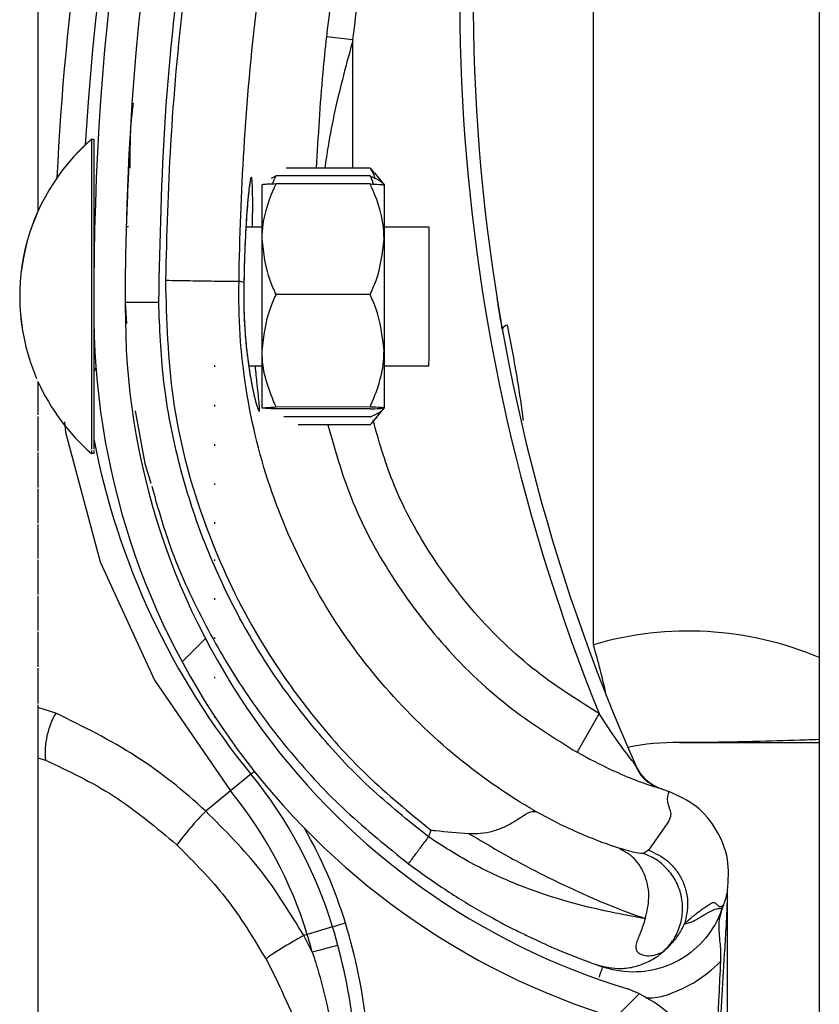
# Model space of a CAD drawing. Header units: inches. Extents: x 170 to 284, y 215 to 248.
# Tile 295 of 656: x 186.13 to 186.1913, y 243.7347 to 243.8102. Entities that reach past the tile are written whole.
import ezdxf

# ---------------------------------------------------------------- set-up
doc = ezdxf.new("R2010")
doc.units = ezdxf.units.IN
doc.header["$LTSCALE"] = 0.25
doc.header["$MEASUREMENT"] = 0
doc.layers.add('LH BENCH MOUNT', color=7, linetype='Continuous')

msp = doc.modelspace()

# ---------------------------------------------------------------- hatches: boundary and pattern name
at = {"layer": 'LH BENCH MOUNT'}
h = msp.add_hatch(dxfattribs=at)
h.set_pattern_fill('ANSI31', color=256, scale=0.34241245, angle=2.8e-322, style=0)
h.set_pattern_definition([(45, (176.0930244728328, 238.0091787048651), (-0.03026527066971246, 0.03026527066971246), [])])
edge = h.paths.add_edge_path(flags=0)
edge.add_arc((186.1662917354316, 243.6977719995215), 0.001712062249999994, 450.0000000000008, 472.2104203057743)
edge.add_line((186.1656445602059, 243.6993570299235), (186.1647320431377, 243.7015919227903))
edge.add_arc((186.1662917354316, 243.6977719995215), 0.004126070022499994, 449.9999999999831, 472.2104203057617, ccw=False)
edge.add_arc((186.1662917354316, 243.6888692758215), 0.01302879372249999, 401.4761673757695, 449.99999999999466, ccw=False)
edge.add_arc((186.1620458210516, 243.6857190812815), 0.01830194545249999, 360, 400.06137300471, ccw=False)
edge.add_arc((186.1685858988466, 243.6857190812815), 0.01176186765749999, 292.1408576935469, 360, ccw=False)
edge.add_arc((186.1662917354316, 243.6889719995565), 0.01566536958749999, 235.2570680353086, 295.4307998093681, ccw=False)
edge.add_arc((186.1715306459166, 243.6970871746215), 0.02532140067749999, 212.8542481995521, 235.9809333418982, ccw=False)
edge.add_arc((186.1633812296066, 243.6907183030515), 0.01504902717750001, 172.1557183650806, 209.3146496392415, ccw=False)
edge.add_arc((186.1758108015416, 243.6893828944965), 0.02754708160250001, 453.308503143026, 532.9325737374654, ccw=False)
edge.add_arc((186.1725578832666, 243.7254731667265), 0.008748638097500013, 280.9586189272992, 427.9414322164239)
edge.add_arc((186.1924176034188, 243.7878264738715), 0.05672062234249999, 179.5706357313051, 253.00989973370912, ccw=False)
edge.add_arc((186.3507493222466, 243.7890249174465), 0.2150521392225, 163.4260275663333, 180.2060536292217, ccw=False)
edge.add_arc((186.1719757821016, 243.8411743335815), 0.02884824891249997, 465.15884346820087, 521.4137567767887, ccw=False)
edge.add_arc((186.1546497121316, 243.8957206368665), 0.0284373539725, 290.1205938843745, 343.7190675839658)
edge.add_arc((186.1674901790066, 243.8915432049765), 0.01494630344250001, 345.2914408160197, 400.5471921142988)
edge.add_arc((186.1640660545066, 243.8897284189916), 0.0187470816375, 397.9578745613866, 431.4396159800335)
edge.add_arc((186.1662917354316, 243.8945564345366), 0.0134739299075, 433.877557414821, 472.2736457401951)
edge.add_arc((186.1637236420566, 243.9015758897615), 0.006011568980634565, 474.982532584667, 495.7175736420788)
edge.add_arc((186.1735166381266, 243.8943167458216), 0.01816498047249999, 500.8992600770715, 540.0000000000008)
edge.add_arc((186.1662917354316, 243.8943167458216), 0.01094007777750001, 180, 270)
edge.add_arc((186.1662917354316, 243.8852428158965), 0.001866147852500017, 270, 285.642246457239)
edge.add_line((186.1667949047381, 243.8834457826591), (186.167445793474, 243.8811211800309))
edge.add_arc((186.1662917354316, 243.8852428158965), 0.004280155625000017, 270.00000000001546, 285.6422464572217, ccw=False)
edge.add_arc((186.1662917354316, 243.8943167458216), 0.01335408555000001, 179.9999999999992, 270.00000000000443, ccw=False)
edge.add_arc((186.1735166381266, 243.8943167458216), 0.020578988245, 500.61135831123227, 540, ccw=False)
edge.add_arc((186.1637236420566, 243.9015758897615), 0.008425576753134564, 474.57766718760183, 496.4997109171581, ccw=False)
edge.add_arc((186.1662917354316, 243.8945564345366), 0.01588793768, 433.6903022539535, 472.4705806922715, ccw=False)
edge.add_arc((186.1640660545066, 243.8897284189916), 0.02116108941, 398.1045307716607, 431.57717173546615, ccw=False)
edge.add_arc((186.1674901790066, 243.8915432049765), 0.01736031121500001, 345.180248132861, 400.3658533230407, ccw=False)
edge.add_arc((186.1546497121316, 243.8957206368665), 0.030851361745, 289.9181572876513, 343.77953759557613, ccw=False)
edge.add_arc((186.1719757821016, 243.8411743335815), 0.02643424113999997, 464.9417095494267, 521.3236131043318)
edge.add_arc((186.3507493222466, 243.7890249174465), 0.21263813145, 523.4376684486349, 540.2096895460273)
edge.add_arc((186.1924176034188, 243.7878264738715), 0.05430661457, 539.5566266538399, 613.1145348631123)
edge.add_arc((186.1725578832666, 243.7254731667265), 0.01116264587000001, 280.0610388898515, 428.5290871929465, ccw=False)
edge.add_arc((186.1758108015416, 243.6893828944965), 0.02513307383, 452.9714001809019, 532.9706577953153)
edge.add_arc((186.1633812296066, 243.6907183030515), 0.01263501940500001, 532.0830472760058, 568.9826967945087)
edge.add_arc((186.1715306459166, 243.6970871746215), 0.022907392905, 213.0443063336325, 236.0197152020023)
edge.add_arc((186.1662917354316, 243.6889719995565), 0.01325136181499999, 235.1922404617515, 295.7352497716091)
edge.add_arc((186.1685858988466, 243.6857190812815), 0.009347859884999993, 291.7225241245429, 360)
edge.add_arc((186.1620458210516, 243.6857190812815), 0.01588793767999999, 360, 399.952178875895)
edge.add_arc((186.1662917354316, 243.6888692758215), 0.01061478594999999, 401.6345013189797, 450.0000000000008)

# ---------------------------------------------------------------- linework, layer by layer
for p, q in [((186.1314158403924, 243.8543193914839), (186.1314158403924, 243.7955289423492)), ((186.1913380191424, 243.8543193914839), (186.1913380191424, 239.6897279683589)), ((186.1740134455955, 243.7622546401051), (186.1740134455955, 243.827675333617)), ((186.1555752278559, 243.8086916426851), (186.1535337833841, 243.8089118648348)), ((186.1555724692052, 243.7988399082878), (186.1555752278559, 243.8086916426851)), ((186.1355302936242, 243.8010474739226), (186.1355251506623, 243.7785574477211)), ((186.1355287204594, 243.8010474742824), (186.1355302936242, 243.8010474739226)), ((186.1355302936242, 243.8010474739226), (186.1357014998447, 243.8010474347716)), ((186.1357014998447, 243.8010474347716), (186.1356989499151, 243.789896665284)), ((186.1383866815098, 243.7991108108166), (186.1383868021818, 243.7991130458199)), ((186.1568877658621, 243.7988396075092), (186.1504526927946, 243.7988410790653)), ((186.1568877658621, 243.7988396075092), (186.1571926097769, 243.7984504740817)), ((186.1572152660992, 243.7984687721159), (186.1579575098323, 243.7975497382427)), ((186.1486086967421, 243.7933824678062), (186.1486096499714, 243.7975509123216)), ((186.149679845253, 243.7982346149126), (186.149292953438, 243.7980484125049)), ((186.1568874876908, 243.7976231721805), (186.1496797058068, 243.7976248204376)), ((186.156887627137, 243.7982329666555), (186.149679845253, 243.7982346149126)), ((186.157957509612, 243.7975487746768), (186.1579565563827, 243.7933803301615)), ((186.1381777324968, 243.794344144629), (186.1383488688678, 243.794344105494)), ((186.1473662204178, 243.794342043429), (186.1486089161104, 243.7943417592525)), ((186.157956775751, 243.7943396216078), (186.1613809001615, 243.7943388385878)), ((186.1613809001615, 243.7943388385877), (186.1613786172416, 243.7843556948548)), ((186.1486067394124, 243.7848231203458), (186.1486086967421, 243.7933824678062)), ((186.1579565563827, 243.7933803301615), (186.1579545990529, 243.7848209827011)), ((186.1472077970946, 243.7900567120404), (186.1468376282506, 243.7901611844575)), ((186.1472077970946, 243.7900567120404), (186.1472078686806, 243.7900565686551)), ((186.1381117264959, 243.7885476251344), (186.1382130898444, 243.7869043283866)), ((186.1568855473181, 243.78913797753), (186.1496777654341, 243.7891396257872)), ((186.1356984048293, 243.7875130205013), (186.1356963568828, 243.7785574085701)), ((186.1486057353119, 243.7804322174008), (186.1486067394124, 243.7848231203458)), ((186.1579545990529, 243.7848209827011), (186.1579535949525, 243.7804300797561)), ((186.1613786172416, 243.7843556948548), (186.1613784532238, 243.783638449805)), ((186.1449411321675, 243.7837127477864), (186.1449411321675, 243.78359735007)), ((186.1486064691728, 243.7836413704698), (186.1475855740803, 243.7836416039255)), ((186.1613784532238, 243.783638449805), (186.1579543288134, 243.7836392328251)), ((186.1314158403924, 243.7824554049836), (186.1314158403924, 243.779895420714)), ((186.1388782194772, 243.7802086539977), (186.1396072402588, 243.7761756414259)), ((186.1449411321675, 243.780665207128), (186.1449411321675, 243.7805508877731)), ((186.1568835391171, 243.78035617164), (186.1496757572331, 243.7803578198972)), ((186.1568835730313, 243.7805044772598), (186.1496757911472, 243.780506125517)), ((186.1579535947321, 243.7804291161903), (186.1572109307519, 243.779510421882)), ((186.1314158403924, 243.7797874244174), (186.1314158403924, 243.7771091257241)), ((186.1568833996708, 243.779746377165), (186.1502753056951, 243.7797478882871)), ((186.1390422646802, 243.7787986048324), (186.1390422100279, 243.7787989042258)), ((186.1568832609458, 243.7791397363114), (186.1513657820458, 243.7791409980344)), ((186.1355251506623, 243.7785574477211), (186.1355248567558, 243.7772722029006)), ((186.1356963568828, 243.7785574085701), (186.1356960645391, 243.7772789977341)), ((186.1355248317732, 243.7771629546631), (186.1355247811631, 243.7769416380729)), ((186.1356960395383, 243.7771696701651), (186.1356959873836, 243.7769415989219)), ((186.1449411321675, 243.7776459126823), (186.1449411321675, 243.7775323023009)), ((186.1314158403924, 243.7770017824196), (186.1314158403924, 243.7743388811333)), ((186.1355247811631, 243.7769416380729), (186.1355232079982, 243.7769416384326)), ((186.1356959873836, 243.7769415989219), (186.1355247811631, 243.7769416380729)), ((186.1396072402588, 243.7761756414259), (186.1400688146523, 243.7746564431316)), ((186.1314158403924, 243.774234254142), (186.1314158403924, 243.7715836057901)), ((186.1449411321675, 243.7746440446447), (186.1449411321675, 243.7745333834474)), ((186.1314158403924, 243.7714770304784), (186.1314158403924, 243.7688831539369)), ((186.1449411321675, 243.7716584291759), (186.1449411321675, 243.7715456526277)), ((186.1449411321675, 243.7688145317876), (186.1449411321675, 243.7687017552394)), ((186.1314158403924, 243.7687765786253), (186.1314158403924, 243.7661259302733)), ((186.1314158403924, 243.7660213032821), (186.1314158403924, 243.7633584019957)), ((186.1449411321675, 243.7658268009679), (186.1449411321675, 243.7657161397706)), ((186.1314158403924, 243.7632510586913), (186.1314158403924, 243.7605727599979)), ((186.1449411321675, 243.7628278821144), (186.1449411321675, 243.762714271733)), ((186.1314158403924, 243.7604647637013), (186.1314158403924, 243.757761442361)), ((186.1449411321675, 243.7598092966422), (186.1449411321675, 243.7596949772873)), ((186.1314158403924, 243.7576524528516), (186.1314158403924, 243.5900814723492)), ((186.1327797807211, 243.7570124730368), (186.1314158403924, 243.7574475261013)), ((186.1449411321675, 243.7567628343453), (186.1449411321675, 243.7566474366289)), ((186.174446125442, 243.7569920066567), (186.1727630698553, 243.7540123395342)), ((186.1314158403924, 243.7535836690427), (186.1319843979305, 243.7534099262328)), ((186.1477464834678, 243.7523327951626), (186.1461731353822, 243.7510445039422)), ((186.1477464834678, 243.7523327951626), (186.1480054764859, 243.7525448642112)), ((186.1461731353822, 243.7510445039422), (186.1442768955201, 243.7494918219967)), ((186.1790371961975, 243.7512685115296), (186.1794557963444, 243.7511215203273)), ((186.1794557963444, 243.7511215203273), (186.1797878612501, 243.7509977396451)), ((186.1615536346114, 243.7480385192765), (186.1613712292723, 243.7475097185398)), ((186.1782424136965, 243.7465012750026), (186.1778568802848, 243.7462391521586)), ((186.1843016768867, 243.74338022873), (186.1843016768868, 243.7434021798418)), ((186.1843016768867, 243.6904263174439), (186.1843016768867, 243.7428485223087)), ((186.1839721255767, 243.7422684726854), (186.1838758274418, 243.7419893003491)), ((186.1540075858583, 243.740621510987), (186.1549902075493, 243.7409209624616)), ((186.1540075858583, 243.740621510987), (186.1520624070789, 243.7400287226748)), ((186.1520624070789, 243.7400287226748), (186.1517967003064, 243.739947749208)), ((186.1524507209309, 243.7386720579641), (186.1517967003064, 243.739947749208)), ((186.1489064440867, 243.7381227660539), (186.1497777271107, 243.7364178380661)), ((186.1742323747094, 243.7377135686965), (186.1743992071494, 243.7376543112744)), ((186.1744776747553, 243.7376268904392), (186.1747284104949, 243.7375393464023))]:
    msp.add_line(p, q, dxfattribs=at)
at = {"layer": 'LH BENCH MOUNT', "flags": 128}
msp.add_lwpolyline([(186.1334581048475, 243.779372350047), (186.1335312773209, 243.7785755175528), (186.1361895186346, 243.7686205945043), (186.1403621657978, 243.7595363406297), (186.146173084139, 243.751044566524), (186.1461731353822, 243.7510445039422), (186.1461731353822, 243.7510445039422)], dxfattribs=at)
at = {"layer": 'LH BENCH MOUNT'}
for centre, radius, start, end in [((186.3507141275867, 243.7876414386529), 0.2160622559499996, 161.092978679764, 176.5597220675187), ((186.3507493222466, 243.7890249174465), 0.2150521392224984, 163.4260275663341, 180.2060536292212), ((186.3507493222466, 243.7890249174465), 0.2126381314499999, 163.4376684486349, 180.2096895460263), ((186.3103094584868, 243.8119355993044), 0.1465525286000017, 165.3406183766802, 202.0185750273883), ((186.3103094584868, 243.8119355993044), 0.1455252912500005, 165.3544246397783, 203.870550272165), ((186.3507141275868, 243.7876414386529), 0.2180957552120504, 167.1792232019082, 177.2535733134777), ((186.145945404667, 243.7889921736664), 0.01593228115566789, 130.8294767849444, 203.2627530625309), ((186.1459469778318, 243.7889921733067), 0.01593228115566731, 130.8294767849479, 203.2623082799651), ((186.1362479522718, 243.7948924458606), 0.0005478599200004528, 179.9868977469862, 208.3635278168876), ((186.1924176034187, 243.7878264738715), 0.05672062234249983, 179.5706357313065, 253.009899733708), ((186.1924176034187, 243.7878264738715), 0.05430661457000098, 179.5566266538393, 253.114534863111), ((186.1675087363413, 243.7862570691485), 0.0005320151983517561, 98.82251519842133, 154.8284159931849), ((186.1362452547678, 243.7830963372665), 0.0005478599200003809, 134.5651049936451, 179.98689774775), ((186.1459469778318, 243.7889921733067), 0.01593228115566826, 204.2089178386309, 229.1443187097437), ((186.145945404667, 243.7889921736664), 0.01593228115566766, 204.2227105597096, 229.1443187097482), ((186.1925195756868, 243.7889939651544), 0.05786770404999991, 190.9018913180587, 219.3113539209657), ((186.1813100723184, 243.7376320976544), 0.02568093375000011, 67.01549504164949, 106.5066258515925), ((186.1177914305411, 243.7457326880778), 0.05859940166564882, 12.39253660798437, 16.37646921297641), ((186.1380763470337, 243.7539540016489), 0.006116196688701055, 149.995964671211, 185.1035778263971), ((186.1801927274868, 243.7376320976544), 0.01712062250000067, 88.6104970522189, 101.9466001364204), ((186.1806203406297, 243.7552611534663), 0.0005136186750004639, 268.6104970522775, 270.0142555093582), ((186.1803633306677, 243.7544312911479), 0.003424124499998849, 203.8705502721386, 250.622411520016), ((186.121253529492, 243.7306397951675), 0.03424124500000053, 16.94846748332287, 39.31135392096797), ((186.121253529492, 243.7306397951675), 0.0322077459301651, 16.94846748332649, 39.31135392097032), ((186.1606901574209, 243.7332919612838), 0.02306145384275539, 135.3749046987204, 143.8386130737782), ((186.121253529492, 243.7306397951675), 0.03526848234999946, 16.94846748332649, 29.83866097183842), ((186.1127374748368, 243.7280445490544), 0.04417120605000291, 355.7713036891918, 16.9484674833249), ((186.1127374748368, 243.7280445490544), 0.04314396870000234, 355.771303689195, 16.94846748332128), ((186.1127374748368, 243.7280445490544), 0.04111046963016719, 14.98049646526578, 16.9484674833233), ((186.1725578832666, 243.7254731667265), 0.01116264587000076, 280.0610388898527, 68.52908719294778)]:
    msp.add_arc(centre, radius, start, end, dxfattribs=at)
for points, knots in [([(186.1406798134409, 243.7885533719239), (186.1407785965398, 243.7933087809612), (186.1409766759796, 243.8028443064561), (186.1425862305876, 243.8171532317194), (186.1450430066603, 243.8314627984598), (186.1475403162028, 243.8408666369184), (186.1487919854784, 243.8455799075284)], [0, 0, 0, 0, 0.2468628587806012, 0.4950083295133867, 0.74689458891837, 1, 1, 1, 1]), ([(186.1611233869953, 243.8458468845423), (186.1606953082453, 243.8444175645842), (186.1591104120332, 243.8391257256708), (186.1568152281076, 243.8298276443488), (186.154748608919, 243.8189182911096), (186.1538972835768, 243.8119059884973), (186.1535337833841, 243.8089118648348)], [0, 0, 0, 0, 0.1185397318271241, 0.4388752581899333, 0.7604101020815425, 1, 1, 1, 1]), ([(186.1555752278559, 243.8086916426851), (186.1559349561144, 243.811654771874), (186.1567756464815, 243.8185796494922), (186.1588195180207, 243.829376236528), (186.1610898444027, 243.8385783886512), (186.162662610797, 243.8438297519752), (186.1630862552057, 243.8452442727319)], [0, 0, 0, 0, 0.2395900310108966, 0.5599255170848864, 0.8814604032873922, 0.9999999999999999, 0.9999999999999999, 0.9999999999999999, 0.9999999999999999]), ([(186.1492048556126, 243.8450915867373), (186.1482307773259, 243.8414614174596), (186.1462797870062, 243.8341905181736), (186.144101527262, 243.8231097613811), (186.1424904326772, 243.8119271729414), (186.1414796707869, 243.8009584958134), (186.1412849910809, 243.7937106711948), (186.1411915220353, 243.7902308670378)], [0, 0, 0, 0, 0.2027568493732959, 0.4061035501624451, 0.6088604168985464, 0.8122072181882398, 1, 1, 1, 1]), ([(186.146837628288, 243.7901611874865), (186.1468376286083, 243.7901612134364), (186.1468794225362, 243.7935475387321), (186.1471425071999, 243.8005942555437), (186.1480944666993, 243.8112674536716), (186.1496690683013, 243.8221435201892), (186.1517875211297, 243.8329308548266), (186.1536858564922, 243.8400059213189), (186.1546350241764, 243.8435434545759)], [0, 0, 0, 0, 1.439079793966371e-06, 0.1877923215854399, 0.3908439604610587, 0.5938956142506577, 0.7969478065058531, 1, 1, 1, 1]), ([(186.1535337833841, 243.8089118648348), (186.1534366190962, 243.8079940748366), (186.1530816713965, 243.8046413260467), (186.1528959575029, 243.8012810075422), (186.1527610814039, 243.7988405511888)], [0, 0, 0, 0, 0.2737425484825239, 0.9999999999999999, 0.9999999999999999, 0.9999999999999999, 0.9999999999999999]), ([(186.1555752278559, 243.8086916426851), (186.1553281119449, 243.807782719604), (186.1545903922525, 243.8050692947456), (186.1538320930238, 243.8017752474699), (186.1534925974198, 243.7993948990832), (186.1534135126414, 243.7988404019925)], [0, 0, 0, 0, 0.2786878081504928, 0.8319718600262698, 1, 1, 1, 1]), ([(186.1384752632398, 243.7988239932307), (186.1384806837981, 243.8001412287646), (186.1384875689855, 243.8018143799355), (186.1386930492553, 243.8034725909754), (186.1387367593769, 243.8038253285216)], [0, 0, 0, 0, 0.7872782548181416, 1, 1, 1, 1]), ([(186.1383866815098, 243.7991108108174), (186.1383813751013, 243.7990137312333), (186.1383760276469, 243.7989159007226), (186.138338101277, 243.7981646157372), (186.1382815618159, 243.7970637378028), (186.1382205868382, 243.7952501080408), (186.1381901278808, 243.7943441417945)], [0, 0, 0, 0, 0.3307707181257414, 0.3333292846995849, 0.6669765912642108, 1, 1, 1, 1]), ([(186.157274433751, 243.7980465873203), (186.1572194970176, 243.7982277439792), (186.1571368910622, 243.7985001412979), (186.1569502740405, 243.7987544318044), (186.1568877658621, 243.7988396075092)], [0, 0, 0, 0, 0.6650456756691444, 1, 1, 1, 1]), ([(186.1478716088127, 243.7943419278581), (186.1478744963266, 243.7946617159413), (186.1478853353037, 243.795862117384), (186.1478803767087, 243.7972535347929), (186.1478337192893, 243.7981130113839), (186.1477451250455, 243.7982004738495), (186.1476185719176, 243.7975497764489), (186.1474501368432, 243.7958274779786), (186.1472871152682, 243.7932714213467), (186.1472348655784, 243.7911537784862), (186.1472077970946, 243.7900567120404)], [0, 0, 0, 0, 0.05114929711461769, 0.1920011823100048, 0.3334894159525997, 0.422421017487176, 0.5646212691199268, 0.7065362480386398, 0.8479681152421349, 1, 1, 1, 1]), ([(186.1476699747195, 243.7976836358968), (186.1476701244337, 243.7976841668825), (186.1476769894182, 243.7977085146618), (186.1476454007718, 243.7975716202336), (186.1476008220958, 243.7972564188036), (186.1475535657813, 243.7967933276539), (186.1475291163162, 243.7965537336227)], [0, 0, 0, 0, 0.005301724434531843, 0.2431048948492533, 0.6083977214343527, 1, 1, 1, 1]), ([(186.1486086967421, 243.7933824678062), (186.1486121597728, 243.7935503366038), (186.1486392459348, 243.7948633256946), (186.1490708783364, 243.7963029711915), (186.1496203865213, 243.797496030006), (186.1496797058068, 243.7976248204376)], [0, 0, 0, 0, 0.1156468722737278, 0.904534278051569, 1, 1, 1, 1]), ([(186.1496797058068, 243.7976248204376), (186.1494276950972, 243.7976146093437), (186.1489177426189, 243.7975939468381), (186.1486331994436, 243.7975687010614), (186.1486140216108, 243.7975542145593), (186.1486096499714, 243.7975509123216)], [0, 0, 0, 0, 0.4299704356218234, 0.8700602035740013, 0.9999999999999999, 0.9999999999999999, 0.9999999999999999, 0.9999999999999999]), ([(186.1494248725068, 243.7976134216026), (186.1494475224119, 243.7977048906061), (186.1495006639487, 243.797919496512), (186.1496145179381, 243.7981197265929), (186.149679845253, 243.7982346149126)], [0, 0, 0, 0, 0.4262184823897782, 1, 1, 1, 1]), ([(186.1579565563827, 243.7933803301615), (186.1579531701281, 243.7935482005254), (186.1579266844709, 243.7948612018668), (186.1574957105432, 243.7963010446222), (186.1569467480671, 243.7974943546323), (186.1568874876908, 243.7976231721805)], [0, 0, 0, 0, 0.1156468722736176, 0.9045342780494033, 0.9999999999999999, 0.9999999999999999, 0.9999999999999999, 0.9999999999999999]), ([(186.1568874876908, 243.7976231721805), (186.1571394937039, 243.7976128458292), (186.1576494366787, 243.7975919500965), (186.157933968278, 243.7975665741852), (186.1579531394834, 243.7975520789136), (186.157957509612, 243.7975487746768)], [0, 0, 0, 0, 0.4299704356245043, 0.8700602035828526, 0.9999999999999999, 0.9999999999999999, 0.9999999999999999, 0.9999999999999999]), ([(186.1571423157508, 243.7976116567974), (186.1571197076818, 243.7977031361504), (186.1570666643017, 243.7979177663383), (186.1569529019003, 243.79811804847), (186.156887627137, 243.7982329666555)], [0, 0, 0, 0, 0.4262184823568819, 1, 1, 1, 1]), ([(186.156887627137, 243.7982329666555), (186.1571396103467, 243.7981229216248), (186.1576495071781, 243.7979002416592), (186.1579339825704, 243.7976290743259), (186.1579531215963, 243.7974738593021), (186.1579574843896, 243.7974384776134)], [0, 0, 0, 0, 0.4299704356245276, 0.8700602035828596, 1, 1, 1, 1]), ([(186.1475291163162, 243.7965537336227), (186.1475244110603, 243.7965101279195), (186.1474890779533, 243.7961826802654), (186.1474166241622, 243.7952423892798), (186.1473246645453, 243.7937472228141), (186.1472516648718, 243.7919708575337), (186.1472166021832, 243.7907010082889), (186.1472086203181, 243.7900512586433), (186.1472086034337, 243.7900498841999)], [0, 0, 0, 0, 0.03583539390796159, 0.2690981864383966, 0.5116419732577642, 0.7561140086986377, 0.9994840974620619, 1, 1, 1, 1]), ([(186.1496777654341, 243.7891396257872), (186.1495149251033, 243.789497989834), (186.1488988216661, 243.7908538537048), (186.1487316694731, 243.7923106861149), (186.1486086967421, 243.7933824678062)], [0, 0, 0, 0, 0.2643068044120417, 1, 1, 1, 1]), ([(186.1568855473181, 243.78913797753), (186.1570485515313, 243.7894962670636), (186.1576652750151, 243.7908518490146), (186.15783309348, 243.7923086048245), (186.1579565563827, 243.7933803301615)], [0, 0, 0, 0, 0.2643068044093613, 1, 1, 1, 1]), ([(186.1411910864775, 243.7902308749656), (186.1412738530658, 243.787193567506), (186.1414421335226, 243.7810181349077), (186.143731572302, 243.7722311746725), (186.1473458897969, 243.7640645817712), (186.1517606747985, 243.7574845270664), (186.1565697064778, 243.7520998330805), (186.1598837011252, 243.749399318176), (186.1615536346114, 243.7480385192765)], [0, 0, 0, 0, 0.1870908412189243, 0.3803918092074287, 0.5558755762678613, 0.7364481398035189, 0.8671952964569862, 1, 1, 1, 1]), ([(186.1411910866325, 243.7902308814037), (186.1419152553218, 243.79021949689), (186.14336359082, 243.7901967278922), (186.1452047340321, 243.7901687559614), (186.1465196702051, 243.7901527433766), (186.1467316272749, 243.790158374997), (186.1468376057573, 243.7901611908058)], [0, 0, 0, 0, 0.2500007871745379, 0.5000009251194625, 0.7500005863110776, 1, 1, 1, 1]), ([(186.169580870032, 243.749470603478), (186.1691391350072, 243.7497333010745), (186.166491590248, 243.7513077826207), (186.1619665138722, 243.7547391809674), (186.1566353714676, 243.7603405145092), (186.1523471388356, 243.7667803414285), (186.1490978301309, 243.7740063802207), (186.1471382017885, 243.7818812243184), (186.1467673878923, 243.7874092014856), (186.1468376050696, 243.7901611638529), (186.1468376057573, 243.7901611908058)], [0, 0, 0, 0, 0.03155846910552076, 0.1891461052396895, 0.34673388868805, 0.5043277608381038, 0.6619226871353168, 0.8309600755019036, 0.9999983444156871, 1, 1, 1, 1]), ([(186.147209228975, 243.7900476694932), (186.1472078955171, 243.7900052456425), (186.1471870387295, 243.7893416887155), (186.147192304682, 243.7880100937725), (186.1472862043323, 243.7861865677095), (186.1474054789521, 243.7848821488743), (186.1474929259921, 243.7842872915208), (186.1475096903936, 243.7841732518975)], [0, 0, 0, 0, 0.02096907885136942, 0.3279800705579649, 0.6261032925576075, 0.928320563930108, 1, 1, 1, 1]), ([(186.1472078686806, 243.7900565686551), (186.1472001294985, 243.7896015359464), (186.1471756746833, 243.7881636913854), (186.1472983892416, 243.7857534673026), (186.1476144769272, 243.7832120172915), (186.1479975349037, 243.7812847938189), (186.1482797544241, 243.7803008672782), (186.1484248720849, 243.780064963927), (186.1484130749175, 243.7806230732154), (186.1482551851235, 243.7818746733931), (186.1481358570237, 243.7831614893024), (186.1480913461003, 243.7836414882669)], [0, 0, 0, 0, 0.05799721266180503, 0.1832636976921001, 0.306412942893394, 0.4347166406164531, 0.5675677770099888, 0.660949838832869, 0.7922661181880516, 0.9225125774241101, 1, 1, 1, 1]), ([(186.1381117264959, 243.7885476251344), (186.1381460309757, 243.7885477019), (186.1381988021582, 243.7885478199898), (186.1385190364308, 243.7885485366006), (186.1388504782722, 243.7885492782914), (186.1392619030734, 243.7885501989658), (186.1398597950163, 243.7885515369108), (186.1403567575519, 243.7885526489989), (186.1406798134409, 243.7885533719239)], [0, 0, 0, 0, 0.2394568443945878, 0.3683606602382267, 0.5000000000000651, 0.631639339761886, 0.7605431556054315, 1, 1, 1, 1]), ([(186.1613712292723, 243.7475097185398), (186.1598266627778, 243.7487512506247), (186.1567350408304, 243.7512363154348), (186.1526771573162, 243.7556089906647), (186.1491033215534, 243.7603849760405), (186.1461149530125, 243.7655590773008), (186.1437242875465, 243.7710344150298), (186.1420014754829, 243.7767504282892), (186.1408961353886, 243.7826130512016), (186.1407517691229, 243.7865774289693), (186.1406798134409, 243.7885533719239)], [0, 0, 0, 0, 0.1247413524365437, 0.2496837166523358, 0.3746881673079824, 0.4999855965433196, 0.6253465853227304, 0.7503062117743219, 0.8755465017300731, 1, 1, 1, 1]), ([(186.1486067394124, 243.7848231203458), (186.1487347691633, 243.7859342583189), (186.1489055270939, 243.7874162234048), (186.1495232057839, 243.7887946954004), (186.1496777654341, 243.7891396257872)], [0, 0, 0, 0, 0.7497733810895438, 0.9999999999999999, 0.9999999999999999, 0.9999999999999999, 0.9999999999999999]), ([(186.1579545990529, 243.7848209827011), (186.1578270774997, 243.785932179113), (186.157656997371, 243.7874142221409), (186.1570399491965, 243.7887929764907), (186.1568855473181, 243.78913797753)], [0, 0, 0, 0, 0.7497733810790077, 1, 1, 1, 1]), ([(186.167027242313, 243.7864833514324), (186.1669414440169, 243.7869755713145), (186.1667796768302, 243.7879036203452), (186.1666416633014, 243.7887584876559), (186.1666330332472, 243.7888122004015), (186.1666297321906, 243.7888327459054)], [0, 0, 0, 0, 0.4108597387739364, 0.7746496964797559, 1, 1, 1, 1]), ([(186.1686633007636, 243.7794672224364), (186.1685160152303, 243.7805064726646), (186.1681664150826, 243.7829732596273), (186.1676981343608, 243.7853863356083), (186.1674271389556, 243.7867827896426)], [0, 0, 0, 0, 0.4212971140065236, 1, 1, 1, 1]), ([(186.1496757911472, 243.780506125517), (186.1494239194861, 243.7811039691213), (186.1489142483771, 243.7823137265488), (186.1486300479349, 243.7837872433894), (186.1486110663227, 243.7846308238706), (186.1486067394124, 243.7848231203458)], [0, 0, 0, 0, 0.4299704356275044, 0.870060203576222, 0.9999999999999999, 0.9999999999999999, 0.9999999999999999, 0.9999999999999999]), ([(186.1568835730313, 243.7805044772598), (186.1571357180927, 243.7811022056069), (186.1576459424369, 243.7823117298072), (186.1579308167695, 243.7837851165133), (186.1579501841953, 243.784628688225), (186.1579545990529, 243.7848209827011)], [0, 0, 0, 0, 0.4299704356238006, 0.8700602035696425, 1, 1, 1, 1]), ([(186.1475096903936, 243.7841732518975), (186.1475622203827, 243.7837853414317), (186.1476850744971, 243.782878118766), (186.1479053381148, 243.781776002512), (186.1480869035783, 243.7810037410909), (186.1482023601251, 243.7806344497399), (186.1482051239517, 243.7806273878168), (186.1482059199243, 243.780625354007)], [0, 0, 0, 0, 0.1981000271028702, 0.4633049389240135, 0.7305309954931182, 0.922393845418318, 1, 1, 1, 1]), ([(186.1486057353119, 243.7804322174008), (186.1487335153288, 243.780451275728), (186.1489039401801, 243.7804766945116), (186.1495213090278, 243.7805002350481), (186.1496757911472, 243.780506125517)], [0, 0, 0, 0, 0.7497733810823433, 1, 1, 1, 1]), ([(186.1496757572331, 243.7803578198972), (186.14942375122, 243.7803681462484), (186.1489138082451, 243.7803890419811), (186.1486292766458, 243.7804144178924), (186.1486101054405, 243.780428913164), (186.1486057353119, 243.7804322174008)], [0, 0, 0, 0, 0.4299704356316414, 0.870060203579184, 0.9999999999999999, 0.9999999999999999, 0.9999999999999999, 0.9999999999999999]), ([(186.1568833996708, 243.779746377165), (186.1571354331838, 243.7798563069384), (186.1576454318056, 243.7800787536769), (186.1579300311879, 243.7803497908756), (186.1579492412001, 243.7805049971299), (186.1579536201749, 243.7805403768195)], [0, 0, 0, 0, 0.4299704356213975, 0.8700602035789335, 1, 1, 1, 1]), ([(186.1568835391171, 243.78035617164), (186.1571355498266, 243.780366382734), (186.1576455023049, 243.7803870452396), (186.1579300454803, 243.7804122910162), (186.1579492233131, 243.7804267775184), (186.1579535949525, 243.7804300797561)], [0, 0, 0, 0, 0.4299704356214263, 0.8700602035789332, 1, 1, 1, 1]), ([(186.1579535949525, 243.7804300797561), (186.1578258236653, 243.7804491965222), (186.1576554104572, 243.7804746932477), (186.1570380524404, 243.7804985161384), (186.1568835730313, 243.7805044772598)], [0, 0, 0, 0, 0.7497733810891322, 0.9999999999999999, 0.9999999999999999, 0.9999999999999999, 0.9999999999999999]), ([(186.1568832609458, 243.7791397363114), (186.1571659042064, 243.7794285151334), (186.1574767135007, 243.7797460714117), (186.1575991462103, 243.7800834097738), (186.1576102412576, 243.7801139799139)], [0, 0, 0, 0, 0.9093784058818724, 1, 1, 1, 1]), ([(186.174446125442, 243.7569920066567), (186.1729099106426, 243.7579500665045), (186.1695340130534, 243.7600554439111), (186.1651127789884, 243.7642387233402), (186.1613226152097, 243.7692798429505), (186.15856881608, 243.7743822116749), (186.1575557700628, 243.7779338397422), (186.1571101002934, 243.7794963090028)], [0, 0, 0, 0, 0.1859244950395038, 0.4085770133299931, 0.6208996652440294, 0.8332222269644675, 1, 1, 1, 1]), ([(186.1536438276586, 243.7791404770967), (186.1541787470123, 243.7772532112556), (186.1553303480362, 243.7731902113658), (186.1584144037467, 243.7674430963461), (186.1625617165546, 243.7619340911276), (186.1673934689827, 243.7573608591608), (186.1710837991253, 243.7550595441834), (186.1727630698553, 243.7540123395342)], [0, 0, 0, 0, 0.1810254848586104, 0.3897206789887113, 0.598415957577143, 0.8172607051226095, 1, 1, 1, 1]), ([(186.1401384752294, 243.7744271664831), (186.1405392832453, 243.7730034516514), (186.1415065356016, 243.7695676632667), (186.1438368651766, 243.7643929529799), (186.1469595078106, 243.7589557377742), (186.1507157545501, 243.7539429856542), (186.1549743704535, 243.7493609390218), (186.1582127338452, 243.7467562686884), (186.1598290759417, 243.7454562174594)], [0, 0, 0, 0, 0.1242895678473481, 0.2999425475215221, 0.4755260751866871, 0.6508346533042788, 0.8257234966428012, 1, 1, 1, 1]), ([(186.1442768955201, 243.7494918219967), (186.1442768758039, 243.7494918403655), (186.1426156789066, 243.7510395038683), (186.1389900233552, 243.7539600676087), (186.1348725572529, 243.7559838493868), (186.1327797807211, 243.7570124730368)], [0, 0, 0, 0, 5.836249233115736e-06, 0.4917349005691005, 1, 1, 1, 1]), ([(186.1771432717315, 243.7531613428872), (186.1771394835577, 243.7531658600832), (186.177071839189, 243.7532465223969), (186.1768300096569, 243.753551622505), (186.1763102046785, 243.7542411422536), (186.1754683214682, 243.7554184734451), (186.1748273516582, 243.7564051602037), (186.174446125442, 243.7569920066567)], [0, 0, 0, 0, 0.005253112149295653, 0.09380336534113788, 0.2660256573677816, 0.5634579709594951, 1, 1, 1, 1]), ([(186.1913380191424, 243.754978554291), (186.190987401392, 243.7549667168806), (186.1894274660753, 243.7549140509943), (186.1871703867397, 243.754847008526), (186.1847827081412, 243.7547923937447), (186.1832280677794, 243.7547676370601), (186.1822304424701, 243.7547566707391), (186.1815968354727, 243.7547518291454), (186.1811968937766, 243.7547496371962), (186.1809450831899, 243.7547486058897), (186.1807716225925, 243.7547480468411), (186.1806630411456, 243.7547477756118), (186.1806137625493, 243.7547476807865), (186.1806096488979, 243.7547476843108), (186.180607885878, 243.7547476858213)], [0, 0, 0, 0, 0.0904838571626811, 0.4025722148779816, 0.6140598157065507, 0.7523489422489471, 0.8411803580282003, 0.8978729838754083, 0.9340902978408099, 0.9574251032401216, 0.9727591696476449, 0.9884414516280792, 0.995046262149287, 1, 1, 1, 1]), ([(186.1806204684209, 243.7547475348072), (186.180622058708, 243.7547475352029), (186.1806257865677, 243.7547475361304), (186.1806762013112, 243.7547475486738), (186.1807867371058, 243.7547475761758), (186.1809628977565, 243.7547476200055), (186.1812196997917, 243.7547476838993), (186.1816276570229, 243.7547477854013), (186.1822739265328, 243.7547479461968), (186.1832904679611, 243.754748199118), (186.1848706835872, 243.7547485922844), (186.1872833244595, 243.754749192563), (186.189514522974, 243.7547497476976), (186.1910281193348, 243.7547501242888), (186.1913380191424, 243.7547502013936)], [0, 0, 0, 0, 0.004737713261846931, 0.01110587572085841, 0.02657793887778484, 0.04194739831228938, 0.06549174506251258, 0.102166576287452, 0.1596760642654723, 0.2498373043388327, 0.3901314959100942, 0.6042895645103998, 0.9189806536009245, 1, 1, 1, 1]), ([(186.1727630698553, 243.7540123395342), (186.1736391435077, 243.7535441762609), (186.1751798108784, 243.7527208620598), (186.1771628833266, 243.751896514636), (186.1784107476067, 243.7514508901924), (186.1788830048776, 243.7513100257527), (186.1790174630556, 243.7512755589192), (186.1790174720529, 243.7512755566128)], [0, 0, 0, 0, 0.3699466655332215, 0.6505899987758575, 0.8492685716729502, 0.9999899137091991, 1, 1, 1, 1]), ([(186.1319843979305, 243.7534099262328), (186.133767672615, 243.752567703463), (186.1373964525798, 243.7508538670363), (186.1404953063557, 243.7482327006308), (186.1420713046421, 243.7468996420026)], [0, 0, 0, 0, 0.491425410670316, 1, 1, 1, 1]), ([(186.1771432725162, 243.7531613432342), (186.177298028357, 243.7528453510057), (186.177567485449, 243.7522951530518), (186.1782319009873, 243.7516487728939), (186.1787391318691, 243.751407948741), (186.1790175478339, 243.7512757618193)], [0, 0, 0, 0, 0.3783552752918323, 0.6587829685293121, 1, 1, 1, 1]), ([(186.1772320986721, 243.7530456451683), (186.1772295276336, 243.7530490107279), (186.1772238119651, 243.753056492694), (186.1771954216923, 243.753093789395), (186.177179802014, 243.7531143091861)], [0, 0, 0, 0, 0.4498228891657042, 1, 1, 1, 1]), ([(186.1797911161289, 243.7510058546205), (186.1797171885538, 243.7507513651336), (186.1795692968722, 243.7502422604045), (186.1801006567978, 243.7492193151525), (186.1793697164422, 243.7480715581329), (186.1787255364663, 243.7471742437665), (186.1782424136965, 243.7465012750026)], [0, 0, 0, 0, 0.1666800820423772, 0.3334425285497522, 0.5000945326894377, 1, 1, 1, 1]), ([(186.1843016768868, 243.7434021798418), (186.1843619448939, 243.7442083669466), (186.1844824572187, 243.7458204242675), (186.1835407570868, 243.7480903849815), (186.1820004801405, 243.7500056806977), (186.1805277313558, 243.750672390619), (186.1797911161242, 243.7510058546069)], [0, 0, 0, 0, 0.2500474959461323, 0.4999967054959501, 0.7499165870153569, 0.9999999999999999, 0.9999999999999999, 0.9999999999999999, 0.9999999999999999]), ([(186.1517967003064, 243.739947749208), (186.1507505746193, 243.7416671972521), (186.1486308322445, 243.7451512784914), (186.1457407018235, 243.7480325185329), (186.1442768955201, 243.7494918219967)], [0, 0, 0, 0, 0.4935154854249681, 1, 1, 1, 1]), ([(186.164437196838, 243.7477881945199), (186.1647465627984, 243.7477796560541), (186.1653816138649, 243.7477621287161), (186.1663253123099, 243.7479483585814), (186.1672375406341, 243.7482792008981), (186.168230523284, 243.748859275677), (186.1690872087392, 243.7494774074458), (186.1694188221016, 243.7494735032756), (186.1695814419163, 243.7494715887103)], [0, 0, 0, 0, 0.1136768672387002, 0.2333502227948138, 0.3620694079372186, 0.5019163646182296, 0.7557448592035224, 1, 1, 1, 1]), ([(186.1759729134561, 243.7466465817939), (186.1751382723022, 243.7469344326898), (186.1738716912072, 243.7473712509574), (186.171552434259, 243.7484119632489), (186.1702405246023, 243.7491172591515), (186.1695814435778, 243.7494715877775)], [0, 0, 0, 0, 0.4901989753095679, 0.743884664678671, 1, 1, 1, 1]), ([(186.1615536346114, 243.7480385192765), (186.1615651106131, 243.7480372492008), (186.1616795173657, 243.7480245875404), (186.1626414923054, 243.7479204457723), (186.1635903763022, 243.7478420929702), (186.164436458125, 243.7477722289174)], [0, 0, 0, 0, 0.01193493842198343, 0.1189819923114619, 0.9999999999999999, 0.9999999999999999, 0.9999999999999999, 0.9999999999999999]), ([(186.1644377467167, 243.7477880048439), (186.165656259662, 243.747066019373), (186.168159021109, 243.7455830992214), (186.1718401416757, 243.7437498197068), (186.1753389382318, 243.7421917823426), (186.1770905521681, 243.7415686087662), (186.1779896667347, 243.7412487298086)], [0, 0, 0, 0, 0.2305257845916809, 0.4734878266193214, 0.7297379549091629, 1, 1, 1, 1]), ([(186.1420713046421, 243.7468996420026), (186.1433718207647, 243.7455928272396), (186.1460074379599, 243.7429444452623), (186.1479316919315, 243.7397439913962), (186.1489064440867, 243.7381227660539)], [0, 0, 0, 0, 0.4934389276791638, 1, 1, 1, 1]), ([(186.1598290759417, 243.7454562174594), (186.1598496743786, 243.7454836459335), (186.1598813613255, 243.7455258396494), (186.1600736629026, 243.7457819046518), (186.1602726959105, 243.7460469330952), (186.1605197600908, 243.7463759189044), (186.1608787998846, 243.7468540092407), (186.1611772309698, 243.7472513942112), (186.1613712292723, 243.7475097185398)], [0, 0, 0, 0, 0.2394567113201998, 0.3683605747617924, 0.5000000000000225, 0.6316394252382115, 0.7605432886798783, 1, 1, 1, 1]), ([(186.1779883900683, 243.7412469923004), (186.1776496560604, 243.7413040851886), (186.1768405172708, 243.7414404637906), (186.1756888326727, 243.7416686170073), (186.174773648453, 243.7418624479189), (186.1735152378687, 243.7421404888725), (186.1713825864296, 243.7426994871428), (186.1680533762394, 243.7438558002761), (186.1646426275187, 243.7454079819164), (186.1624463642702, 243.7468189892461), (186.1613712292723, 243.7475097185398)], [0, 0, 0, 0, 0.08980644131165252, 0.2145219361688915, 0.2531624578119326, 0.2759662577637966, 0.4628905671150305, 0.637395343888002, 0.8224944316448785, 1, 1, 1, 1]), ([(186.1779891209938, 243.7412454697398), (186.1781164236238, 243.7417754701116), (186.1783808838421, 243.742876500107), (186.178063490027, 243.74453895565), (186.1772441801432, 243.7459270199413), (186.1763869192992, 243.7464124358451), (186.1759740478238, 243.7466462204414)], [0, 0, 0, 0, 0.2405618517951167, 0.4997464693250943, 0.7590693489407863, 1, 1, 1, 1]), ([(186.177856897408, 243.7462391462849), (186.1777313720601, 243.746231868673), (186.1774805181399, 243.7462173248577), (186.1764807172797, 243.7465018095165), (186.1759812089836, 243.7466439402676)], [0, 0, 0, 0, 0.5003922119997, 1, 1, 1, 1]), ([(186.1793195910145, 243.7386686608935), (186.1795620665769, 243.7389092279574), (186.1800735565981, 243.7394166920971), (186.180607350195, 243.7404268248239), (186.1808934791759, 243.7416142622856), (186.1808319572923, 243.7428861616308), (186.180415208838, 243.7440896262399), (186.1797072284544, 243.7450855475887), (186.178835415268, 243.7458248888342), (186.1781715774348, 243.7461059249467), (186.1778568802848, 243.7462391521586)], [0, 0, 0, 0, 0.1098512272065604, 0.2317256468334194, 0.3631776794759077, 0.4999999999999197, 0.6368223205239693, 0.768274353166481, 0.8901487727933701, 1, 1, 1, 1]), ([(186.1782424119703, 243.7465012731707), (186.1787518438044, 243.7462624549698), (186.1795354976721, 243.7458950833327), (186.1803335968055, 243.7450331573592), (186.1808202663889, 243.7442583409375), (186.1811310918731, 243.7433978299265), (186.1813187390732, 243.7422383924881), (186.1811255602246, 243.7413949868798), (186.1809999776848, 243.7408467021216)], [0, 0, 0, 0, 0.239451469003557, 0.368345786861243, 0.4999761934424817, 0.631610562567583, 0.7605158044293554, 1, 1, 1, 1]), ([(186.1598290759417, 243.7454562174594), (186.1608106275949, 243.7447488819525), (186.162749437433, 243.7433517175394), (186.1655934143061, 243.741647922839), (186.1677360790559, 243.7404958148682), (186.1687552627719, 243.7400211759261), (186.1690582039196, 243.739880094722)], [0, 0, 0, 0, 0.3013203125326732, 0.5951829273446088, 0.8796725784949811, 1, 1, 1, 1]), ([(186.1843016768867, 243.74338022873), (186.1842872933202, 243.7433159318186), (186.1842184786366, 243.7430083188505), (186.1841020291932, 243.7425977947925), (186.1839842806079, 243.7422784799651), (186.1839842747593, 243.7422784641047)], [0, 0, 0, 0, 0.2090106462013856, 0.9999607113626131, 1, 1, 1, 1]), ([(186.1843016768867, 243.7428485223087), (186.1843016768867, 243.7428538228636), (186.1843016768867, 243.7428856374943), (186.1843016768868, 243.7429907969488), (186.1843016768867, 243.7431350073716), (186.1843016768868, 243.7433045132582), (186.1843016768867, 243.7433499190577), (186.1843016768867, 243.74338022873)], [0, 0, 0, 0, 0.01571398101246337, 0.09431738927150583, 0.3218612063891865, 0.5473229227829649, 0.9999999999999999, 0.9999999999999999, 0.9999999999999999, 0.9999999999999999]), ([(186.1809991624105, 243.740844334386), (186.1811035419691, 243.7409436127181), (186.1813248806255, 243.7411541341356), (186.1816579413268, 243.7414361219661), (186.1819283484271, 243.7416492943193), (186.1821311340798, 243.7418010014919), (186.1822601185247, 243.7418950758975), (186.182391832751, 243.7419887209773), (186.1825262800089, 243.7420819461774), (186.1826701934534, 243.7421793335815), (186.1828182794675, 243.7422768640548), (186.1829518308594, 243.7423637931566), (186.1830508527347, 243.742424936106), (186.1831215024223, 243.7424677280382), (186.1831830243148, 243.7424876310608), (186.1832480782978, 243.7424886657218), (186.1833174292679, 243.7424673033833), (186.1833910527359, 243.7424205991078), (186.1834650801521, 243.7423461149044), (186.1835355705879, 243.7422809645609), (186.1835909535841, 243.7422306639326), (186.1836275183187, 243.7421998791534), (186.1836595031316, 243.7421745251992), (186.1837002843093, 243.7421619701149), (186.1837545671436, 243.7421594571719), (186.1838206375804, 243.742176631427), (186.1838924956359, 243.7422111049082), (186.1839458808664, 243.7422501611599), (186.18397253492, 243.7422696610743)], [0, 0, 0, 0, 0.08480730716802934, 0.1798353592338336, 0.2850849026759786, 0.3228266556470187, 0.3617275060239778, 0.4017874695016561, 0.4430065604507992, 0.485384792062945, 0.5351510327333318, 0.5813528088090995, 0.6105805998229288, 0.6293562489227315, 0.6489120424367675, 0.6766412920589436, 0.7075477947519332, 0.7416323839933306, 0.7850907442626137, 0.8280699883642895, 0.8539878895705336, 0.8729964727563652, 0.8850957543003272, 0.9032140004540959, 0.9275168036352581, 0.9517481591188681, 0.9759089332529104, 1, 1, 1, 1]), ([(186.1834573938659, 243.7278275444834), (186.1835940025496, 243.7301887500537), (186.1838003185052, 243.7337548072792), (186.1840449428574, 243.7379721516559), (186.1841782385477, 243.7401823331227), (186.1842457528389, 243.7413828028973), (186.1842726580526, 243.7420405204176), (186.1842856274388, 243.7424035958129), (186.1842922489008, 243.742604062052), (186.1842958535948, 243.7427151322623), (186.1842980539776, 243.7427813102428), (186.1842994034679, 243.7428197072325), (186.1843003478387, 243.7428431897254), (186.1843008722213, 243.7428541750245), (186.1843012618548, 243.7428594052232), (186.1843014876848, 243.7428599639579), (186.1843016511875, 243.7428567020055), (186.1843016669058, 243.7428516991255), (186.1843016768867, 243.7428485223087)], [0, 0, 0, 0, 0.4681368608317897, 0.7070129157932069, 0.8371325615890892, 0.9079072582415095, 0.9470740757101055, 0.9687898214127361, 0.9808770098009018, 0.9876679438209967, 0.9915546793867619, 0.9947708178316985, 0.9959953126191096, 0.9972287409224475, 0.9978484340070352, 0.9984730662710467, 0.9990304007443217, 1, 1, 1, 1]), ([(186.1838758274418, 243.7419893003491), (186.1838758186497, 243.7419892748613), (186.1835941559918, 243.7411727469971), (186.1827553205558, 243.7396811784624), (186.1813036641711, 243.7384438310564), (186.1797121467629, 243.7375806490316), (186.1779392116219, 243.737056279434), (186.1760219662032, 243.7371562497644), (186.1749849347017, 243.7374506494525), (186.1747284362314, 243.7375393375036), (186.1747284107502, 243.737539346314)], [0, 0, 0, 0, 7.189415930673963e-06, 0.2303203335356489, 0.4448965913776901, 0.4983905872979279, 0.7130087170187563, 0.9276298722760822, 0.9999928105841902, 1, 1, 1, 1]), ([(186.1838757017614, 243.7419889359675), (186.1838243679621, 243.7419978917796), (186.1837193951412, 243.7420162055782), (186.183542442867, 243.741997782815), (186.1833505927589, 243.7419484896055), (186.1831485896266, 243.7418677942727), (186.1829436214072, 243.7417666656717), (186.1827388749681, 243.7416534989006), (186.1825115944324, 243.741518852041), (186.1822908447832, 243.7413847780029), (186.182093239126, 243.7412666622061), (186.1819271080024, 243.7411699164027), (186.1817692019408, 243.7410839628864), (186.181604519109, 243.7410023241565), (186.1814430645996, 243.7409331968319), (186.1812857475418, 243.7408815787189), (186.181135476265, 243.7408485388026), (186.1810439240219, 243.7408457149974), (186.1809991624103, 243.740844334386)], [0, 0, 0, 0, 0.06578093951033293, 0.1345158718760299, 0.2062058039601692, 0.27713025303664, 0.3450539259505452, 0.4118164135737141, 0.4774590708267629, 0.5636721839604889, 0.622780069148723, 0.6670965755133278, 0.724168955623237, 0.7778304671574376, 0.8321346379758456, 0.8905164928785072, 0.9464714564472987, 1, 1, 1, 1]), ([(186.1838000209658, 243.7417628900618), (186.1837355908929, 243.7415050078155), (186.183570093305, 243.7408426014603), (186.1836882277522, 243.7397086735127), (186.1837837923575, 243.7386033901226), (186.1837615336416, 243.7380478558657), (186.1837573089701, 243.737942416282)], [0, 0, 0, 0, 0.2412678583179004, 0.6197299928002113, 0.92782531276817, 0.9999999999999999, 0.9999999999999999, 0.9999999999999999, 0.9999999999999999]), ([(186.1839842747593, 243.7422784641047), (186.1839842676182, 243.7422784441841), (186.1839243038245, 243.7421111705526), (186.1838621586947, 243.7419370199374), (186.1838000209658, 243.7417628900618)], [0, 0, 0, 0, 0.000119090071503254, 1, 1, 1, 1]), ([(186.1838000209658, 243.7417628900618), (186.1838225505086, 243.7418306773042), (186.1838732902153, 243.7419833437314), (186.1839368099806, 243.742166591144), (186.1839721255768, 243.7422684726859)], [0, 0, 0, 0, 0.4440219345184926, 1, 1, 1, 1]), ([(186.1779878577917, 243.7412437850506), (186.1778697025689, 243.7408734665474), (186.1777049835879, 243.7403572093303), (186.1774532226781, 243.7397598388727), (186.1772888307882, 243.7393269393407), (186.1772263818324, 243.738882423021), (186.1775147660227, 243.7385208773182), (186.1783942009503, 243.7382807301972), (186.1789497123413, 243.7385136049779), (186.1793195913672, 243.738668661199)], [0, 0, 0, 0, 0.1001269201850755, 0.1395859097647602, 0.1897135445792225, 0.2582342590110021, 0.3697357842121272, 0.5803479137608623, 1, 1, 1, 1]), ([(186.1793195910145, 243.7386686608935), (186.1796930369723, 243.7390147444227), (186.1803337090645, 243.7396084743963), (186.1807515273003, 243.7403285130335), (186.1809250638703, 243.7406858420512), (186.1809706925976, 243.7407870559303), (186.1809825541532, 243.7408130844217), (186.1809865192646, 243.7408217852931)], [0, 0, 0, 0, 0.502280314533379, 0.8616962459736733, 0.9584272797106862, 0.9861029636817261, 1, 1, 1, 1]), ([(186.1517967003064, 243.739947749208), (186.151399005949, 243.7397215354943), (186.1505803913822, 243.7392558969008), (186.1496235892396, 243.738673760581), (186.1489932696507, 243.7382537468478), (186.1489348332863, 243.7381655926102), (186.1489064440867, 243.7381227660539)], [0, 0, 0, 0, 0.2429069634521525, 0.4999999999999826, 0.7570930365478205, 0.9999999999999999, 0.9999999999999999, 0.9999999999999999, 0.9999999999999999]), ([(186.1690582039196, 243.739880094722), (186.1694760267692, 243.7396791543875), (186.1706203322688, 243.7391288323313), (186.1720534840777, 243.7385396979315), (186.1733070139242, 243.7380484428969), (186.1740580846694, 243.7377757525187), (186.1741746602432, 243.7377341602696), (186.1742323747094, 243.7377135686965)], [0, 0, 0, 0, 0.1282528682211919, 0.3512504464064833, 0.5733912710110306, 0.7887937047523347, 1, 1, 1, 1]), ([(186.1524503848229, 243.7386727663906), (186.1524503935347, 243.7386727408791), (186.1526362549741, 243.7381284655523), (186.1533097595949, 243.7359696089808), (186.1542967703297, 243.7314618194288), (186.1544529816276, 243.727439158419), (186.1545436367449, 243.7251046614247)], [0, 0, 0, 0, 5.869764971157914e-06, 0.1252288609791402, 0.4923383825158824, 1, 1, 1, 1]), ([(186.1742323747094, 243.7377135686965), (186.1748677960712, 243.7375606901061), (186.1758456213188, 243.7373254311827), (186.1771960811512, 243.7375320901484), (186.1781971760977, 243.7378884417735), (186.1788950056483, 243.7383141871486), (186.1792436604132, 243.7386052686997), (186.179319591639, 243.7386686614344)], [0, 0, 0, 0, 0.3580314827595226, 0.5509607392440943, 0.7480445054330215, 0.9451282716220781, 1, 1, 1, 1]), ([(186.178027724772, 243.7351610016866), (186.1780733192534, 243.735158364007), (186.179152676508, 243.7350959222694), (186.1804607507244, 243.7356707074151), (186.1823318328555, 243.7366483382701), (186.1831409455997, 243.7373828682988), (186.1837573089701, 243.737942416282)], [0, 0, 0, 0, 0.02109882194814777, 0.4994719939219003, 0.6187093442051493, 1, 1, 1, 1]), ([(186.1837573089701, 243.737942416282), (186.1837139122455, 243.7370678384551), (186.1835497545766, 243.7337595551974), (186.1834503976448, 243.730448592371), (186.1833773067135, 243.7280129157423)], [0, 0, 0, 0, 0.2643600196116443, 1, 1, 1, 1]), ([(186.1743992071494, 243.7376543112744), (186.1744654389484, 243.7376307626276), (186.174664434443, 243.7375600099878), (186.1745077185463, 243.7376166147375), (186.1743204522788, 243.737681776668), (186.1744559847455, 243.7376344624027), (186.1744776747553, 243.7376268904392)], [0, 0, 0, 0, 0.1877582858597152, 0.5641255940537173, 0.9302446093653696, 1, 1, 1, 1]), ([(186.1744571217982, 243.7367547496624), (186.174482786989, 243.7368289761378), (186.174583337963, 243.7371197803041), (186.1746959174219, 243.7374453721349), (186.1747175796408, 243.7375080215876), (186.1747284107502, 243.737539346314)], [0, 0, 0, 0, 0.1462931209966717, 0.5731465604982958, 1, 1, 1, 1]), ([(186.15352716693, 243.7246351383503), (186.1534458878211, 243.7253296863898), (186.1532852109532, 243.726702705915), (186.1528103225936, 243.7287347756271), (186.1521256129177, 243.7309784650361), (186.1511133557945, 243.7335823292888), (186.1502489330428, 243.7354180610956), (186.1497780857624, 243.7364179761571)], [0, 0, 0, 0, 0.1627420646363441, 0.3217171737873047, 0.4905672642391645, 0.7225142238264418, 0.9999999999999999, 0.9999999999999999, 0.9999999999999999, 0.9999999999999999])]:
    msp.add_open_spline(points, degree=3, knots=knots, dxfattribs=at)
msp.add_open_spline([(186.1544151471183, 243.7391968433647), (186.1543875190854, 243.7391894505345), (186.1543322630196, 243.7391746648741), (186.1538990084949, 243.7390587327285), (186.153264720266, 243.7388890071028), (186.1527220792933, 243.7387438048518), (186.152450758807, 243.7386712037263)], degree=3, dxfattribs=at)

doc.saveas('drawing.dxf')
